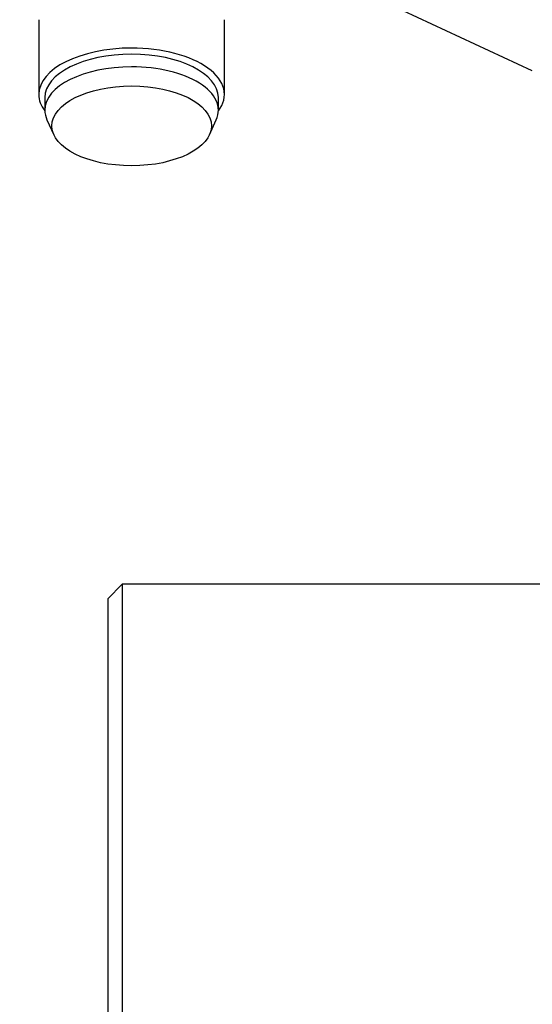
# Model space of a CAD drawing. Header units: inches. Extents: x 0 to 20790, y -12 to 14700.
# Tile 385 of 441: x 14032 to 14102, y 10851 to 10987. Entities that reach past the tile are written whole.
import ezdxf

# ---------------------------------------------------------------- set-up
doc = ezdxf.new("R2010")
doc.units = ezdxf.units.IN
doc.layers.add('1', color=7, linetype='Continuous', true_color=0xffffff)
doc.layers.add('254', color=7, linetype='Continuous', true_color=0xffffff)
doc.styles.add('latin_extended', font='simplex.shx')
doc.dimstyles.get("Standard").update_dxf_attribs({"dimtxt": 0.18, "dimasz": 0.18, "dimexe": 0.18, "dimexo": 0.0625, "dimgap": 0.09, "dimtad": 0, "dimtih": 1, "dimtoh": 1, "dimdec": 4, "dimzin": 0, "dimdsep": 46, "dimtxsty": 'Standard', "dimcen": 0.09, "dimadec": 0, "dimazin": 0, "dimtfac": 1, "dimtdec": 4, "dimtofl": 0, "dimtmove": 0, "dimatfit": 3, "dimfxl": 1, "dimtolj": 1, "dimtzin": 0, "dimarcsym": 0})

# ---------------------------------------------------------------- blocks, each defined once
blk = doc.blocks.new('_U8')
at = {"layer": '254', "color": 3, "linetype": 'Continuous', "lineweight": 13, "transparency": 16777216}
for p, q in [((13940.84, 12760.44), (13940.84, 13273.44)), ((14453.84, 10418.96), (14453.84, 13273.44)), ((14331.34, 13238.44), (14063.34, 13238.44))]:
    blk.add_line(p, q, dxfattribs=at)
at = {"layer": '254', "color": 3, "transparency": 16777216}
for points in [[(14063.34, 13258.86), (14063.34, 13218.02), (13940.84, 13238.44)], [(14331.34, 13218.02), (14331.34, 13258.86), (14453.84, 13238.44)]]:
    blk.add_solid(points, dxfattribs=at)
at = {"layer": 'Defpoints', "color": 0, "transparency": 16777216}
for p in [(13940.84, 13238.44), (13940.84, 12725.44), (14453.84, 10383.96)]:
    blk.add_point(p, dxfattribs=at)
at = {"layer": '254', "color": 2, "lineweight": 13, "transparency": 16777216, "insert": (14074.35, 13422.19), "char_height": 122.5, "attachment_point": 1, "style": 'latin_extended'}
blk.add_mtext('\\A1;513', dxfattribs=at)

msp = doc.modelspace()

# ---------------------------------------------------------------- linework, layer by layer
at = {"layer": '1', "color": 2, "linetype": 'Continuous', "lineweight": 25}
for p, q in [((14102.333, 10979.688), (14062.553, 10998.241)), ((14034.336, 10986.738), (14034.336, 10976.432)), ((14059.912, 10976.432), (14059.912, 10986.738)), ((14035.165, 10976), (14035.165, 10974.268)), ((14059.082, 10974.268), (14059.082, 10976)), ((14035.462, 10972.943), (14036.397, 10970.886)), ((14057.85, 10970.886), (14058.785, 10972.943)), ((14045.838, 10908.942), (14043.838, 10906.942)), ((14045.838, 10908.942), (14045.838, 9678.942)), ((14150.238, 10908.942), (14045.838, 10908.942)), ((14043.838, 10906.942), (14043.838, 9680.942))]:
    msp.add_line(p, q, dxfattribs=at)
for centre, major_axis, start_param, end_param in [((14047.124, 10976.432), (-12.788, 0), 4.712389, 6.2831853), ((14047.124, 10976.432), (-12.788, 0), 2.7790332, 4.712389), ((14047.124, 10976), (-11.959, 0), 4.712389, 6.2831853), ((14047.124, 10976), (-11.959, 0), 3.1415927, 4.712389), ((14047.124, 10974.268), (-11.959, 0), 4.712389, 6.2831853), ((14047.124, 10974.268), (-11.959, 0), 2.9180487, 4.712389), ((14047.124, 10976.432), (-12.788, 0), 0, 0.3625594), ((14047.124, 10974.268), (-11.959, 0), 0, 0.223544)]:
    msp.add_ellipse(centre, major_axis=major_axis, ratio=0.5, start_param=start_param, end_param=end_param, dxfattribs=at)
msp.add_ellipse((14047.124, 10972.105), major_axis=(-11, 0), ratio=0.5, dxfattribs=at)

# ---------------------------------------------------------------- dimensions: what is measured, and where the dimension line sits
at = {"layer": '254', "color": 2, "linetype": 'Continuous', "lineweight": 13}
dim = msp.add_linear_dim(base=(13940.838, 13238.442), p1=(14453.838, 10383.957), p2=(13940.838, 12725.442), dimstyle='Standard', override={"dimscale": 35, "dimtxt": 3.5, "dimasz": 3.5, "dimexe": 1, "dimexo": 1, "dimgap": 1.75, "dimtad": 1, "dimtih": 1, "dimtoh": 0, "dimdec": 2, "dimlfac": 1, "dimzin": 8, "dimdsep": 46, "dimlunit": 2, "dimtxsty": 'latin_extended', "dimsah": 1, "dimse1": 0, "dimse2": 0, "dimsd1": 0, "dimsd2": 0, "dimclrd": 3, "dimclre": 3, "dimclrt": 2, "dimtol": 0, "dimtm": -0.1, "dimtfac": 0.714286, "dimtdec": 3, "dimtofl": 1, "dimtmove": 0, "dimtzin": 8, "dimlwd": 13, "dimlwe": 13}, dxfattribs=at)
dim.commit()
dim.dimension.update_dxf_attribs({"geometry": '_U8', "text_midpoint": (14220.18, 13238.442), "dimtype": 160})

doc.saveas('drawing.dxf')
